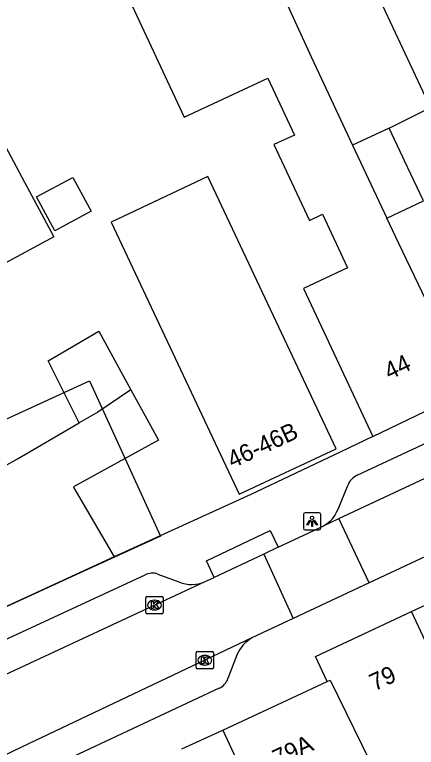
# Model space of a CAD drawing. Extents: x 160379 to 161131, y 383940 to 384849.
# Drawn here: x 160862.25 to 160885.53, y 384256.65 to 384299.06 of the extents above; entities that cross this region are included whole.
import ezdxf

# ---------------------------------------------------------------- set-up
doc = ezdxf.new("R2010")
doc.units = 0
for name, color, linetype in [('IMGEO_Kolk', 7, 'Continuous'), ('IMGEO_Lichtpunt', 7, 'Continuous'), ('IMGEO_Pand', 7, 'Continuous'), ('IMGEO_Pand_nummerreeks', 7, 'Continuous'), ('IMGEO_Pand_vergunning_verleend', 7, 'Continuous'), ('IMGEO_Rijbaan_lokaal_open', 7, 'Continuous'), ('IMGEO_Voetpad_open', 7, 'Continuous')]:
    doc.layers.add(name, color=color, linetype=linetype)

msp = doc.modelspace()

# ---------------------------------------------------------------- linework, layer by layer
at = {"layer": 'IMGEO_Kolk'}
for p, q in [((160869.854, 384264.454), (160869.854, 384265.306)), ((160869.929, 384265.38), (160870.781, 384265.38)), ((160870.342, 384265.16), (160870.367, 384265.16)), ((160870.855, 384265.306), (160870.855, 384264.454)), ((160870.781, 384264.38), (160869.929, 384264.38)), ((160870.365, 384264.6), (160870.34, 384264.6)), ((160872.765, 384261.262), (160872.765, 384262.114)), ((160872.84, 384262.188), (160873.692, 384262.188)), ((160873.766, 384262.114), (160873.766, 384261.262)), ((160873.253, 384261.968), (160873.278, 384261.968)), ((160873.276, 384261.408), (160873.251, 384261.408)), ((160873.692, 384261.188), (160872.84, 384261.188))]:
    msp.add_line(p, q, dxfattribs=at)
for points in [[(160869.854, 384264.454), (160869.854, 384265.306)], [(160869.929, 384265.38), (160870.781, 384265.38)], [(160870.175, 384265.08), (160870.298, 384265.08), (160870.298, 384264.929), (160870.428, 384265.08), (160870.592, 384265.08), (160870.446, 384264.929), (160870.599, 384264.68), (160870.447, 384264.68), (160870.362, 384264.844), (160870.298, 384264.777), (160870.298, 384264.68), (160870.175, 384264.68), (160870.175, 384265.08)], [(160870.855, 384265.306), (160870.855, 384264.454)], [(160870.781, 384264.38), (160869.929, 384264.38)], [(160872.765, 384261.262), (160872.765, 384262.114)], [(160872.84, 384262.188), (160873.692, 384262.188)], [(160873.766, 384262.114), (160873.766, 384261.262)], [(160873.086, 384261.888), (160873.209, 384261.888), (160873.209, 384261.737), (160873.339, 384261.888), (160873.503, 384261.888), (160873.357, 384261.737), (160873.51, 384261.488), (160873.358, 384261.488), (160873.273, 384261.652), (160873.209, 384261.585), (160873.209, 384261.488), (160873.086, 384261.488), (160873.086, 384261.888)], [(160873.692, 384261.188), (160872.84, 384261.188)]]:
    msp.add_lwpolyline(points, dxfattribs=at)
for centre, start, end in [((160869.931, 384265.304), 91.552, 178.448), ((160869.931, 384265.304), 91.552, 178.448), ((160870.779, 384265.304), 1.552, 88.448), ((160870.779, 384265.304), 1.552, 88.448), ((160869.931, 384264.456), 181.552, 268.448), ((160869.931, 384264.456), 181.552, 268.448), ((160870.779, 384264.456), 271.552, 358.448), ((160870.779, 384264.456), 271.552, 358.448), ((160872.842, 384262.112), 91.552, 178.448), ((160872.842, 384262.112), 91.552, 178.448), ((160873.69, 384262.112), 1.552, 88.448), ((160873.69, 384262.112), 1.552, 88.448), ((160872.842, 384261.264), 181.552, 268.448), ((160872.842, 384261.264), 181.552, 268.448), ((160873.69, 384261.264), 271.552, 358.448), ((160873.69, 384261.264), 271.552, 358.448)]:
    msp.add_arc(centre, 0.0765, start, end, dxfattribs=at)
for centre, major_axis, ratio, start_param, end_param in [((160870.341, 384264.88), (-0.387, 0.002), 0.722429, 4.712389, 7.853982), ((160870.366, 384264.88), (-0.39, 0.002), 0.717154, 1.570796, 4.712389), ((160873.252, 384261.688), (-0.387, 0.002), 0.722429, 4.712389, 7.853982), ((160873.277, 384261.688), (-0.39, 0.002), 0.717154, 1.570796, 4.712389)]:
    msp.add_ellipse(centre, major_axis=major_axis, ratio=ratio, start_param=start_param, end_param=end_param, dxfattribs=at)
at = {"layer": 'IMGEO_Lichtpunt'}
for p, q in [((160879.889, 384270.229), (160879.081, 384270.229)), ((160879.889, 384270.229), (160879.081, 384270.229)), ((160878.987, 384270.134), (160878.987, 384269.327)), ((160878.987, 384270.134), (160878.987, 384269.327)), ((160879.983, 384269.327), (160879.983, 384270.134)), ((160879.983, 384269.327), (160879.983, 384270.134)), ((160879.081, 384269.233), (160879.889, 384269.233)), ((160879.081, 384269.233), (160879.889, 384269.233))]:
    msp.add_line(p, q, dxfattribs=at)
for points in [[(160879.361, 384269.798), (160879.4, 384269.77), (160879.212, 384269.508), (160879.174, 384269.535), (160879.361, 384269.798)], [(160879.463, 384269.75), (160879.51, 384269.75), (160879.51, 384269.428), (160879.463, 384269.428), (160879.463, 384269.75)], [(160879.573, 384269.77), (160879.611, 384269.797), (160879.798, 384269.535), (160879.759, 384269.507), (160879.573, 384269.77)]]:
    msp.add_lwpolyline(points, dxfattribs=at)
msp.add_circle((160879.486, 384269.932), 0.0994, dxfattribs=at)
for centre, start, end in [((160879.081, 384270.134), 90, 180), ((160879.081, 384270.134), 90, 180), ((160879.889, 384270.134), 0, 90), ((160879.889, 384270.134), 0, 90), ((160879.081, 384269.327), 180, 270), ((160879.081, 384269.327), 180, 270), ((160879.889, 384269.327), 270, 0), ((160879.889, 384269.327), 270, 360)]:
    msp.add_arc(centre, 0.0946, start, end, dxfattribs=at)
at = {"layer": 'IMGEO_Pand'}
for points in [[(160871.796, 384304.095), (160867.817, 384302.233), (160872.082, 384293.118), (160876.917, 384295.381), (160878.459, 384292.087), (160877.274, 384291.533), (160879.326, 384287.147), (160880.086, 384287.503), (160881.536, 384284.406), (160878.988, 384283.201), (160880.874, 384279.167), (160883.014, 384274.647)], [(160886.354, 384293.679), (160882.574, 384301.732), (160878.051, 384299.608)], [(160878.051, 384299.608), (160879.455, 384296.569), (160881.833, 384291.504)], [(160883.944, 384292.495), (160886.354, 384293.679)], [(160859.707, 384291.459), (160861.225, 384292.332), (160862.823, 384289.362), (160864.528, 384286.192), (160853.097, 384280.042), (160853.272, 384279.725)], [(160883.944, 384292.495), (160881.833, 384291.504)], [(160883.818, 384287.275), (160885.947, 384288.288), (160884.848, 384290.597), (160884.75, 384290.802), (160883.944, 384292.495)], [(160881.833, 384291.504), (160883.818, 384287.275)], [(160867.843, 384287.048), (160875.267, 384271.309), (160880.877, 384273.925), (160873.441, 384289.689), (160867.843, 384287.048)], [(160866.675, 384287.675), (160864.577, 384286.546), (160863.524, 384288.503), (160865.622, 384289.632), (160866.675, 384287.675)], [(160888.584, 384277.323), (160884.505, 384285.811), (160883.818, 384287.275)], [(160865.996, 384275.426), (160864.196, 384279.029), (160867.124, 384280.727), (160868.983, 384277.338)], [(160868.983, 384277.338), (160870.118, 384275.269), (160870.581, 384274.426), (160865.651, 384271.721), (160865.681, 384271.669), (160868.018, 384267.671)], [(160868.983, 384277.338), (160867.068, 384276.054), (160865.996, 384275.426)], [(160883.014, 384274.647), (160888.584, 384277.323)], [(160861.664, 384272.915), (160862.418, 384273.351), (160865.996, 384275.426)], [(160868.018, 384267.671), (160854.878, 384261.633), (160853.146, 384262.245)], [(160885.248, 384264.503), (160890.808, 384267.097), (160891.546, 384265.572)], [(160880.361, 384260.462), (160879.686, 384261.908), (160885.248, 384264.503)], [(160888.58, 384257.352), (160885.248, 384264.503)], [(160874.307, 384257.638), (160880.361, 384260.462)], [(160880.361, 384260.462), (160880.531, 384260.54), (160883.292, 384254.893), (160883.919, 384253.426)], [(160874.307, 384257.638), (160876.42, 384253.107), (160877.662, 384250.445), (160883.691, 384253.317), (160883.919, 384253.426)]]:
    msp.add_lwpolyline(points, dxfattribs=at)
at = {"layer": 'IMGEO_Pand_vergunning_verleend'}
msp.add_lwpolyline([(160845.591, 384275.272), (160852.321, 384279.164), (160855.623, 384273.47), (160856.554, 384273.27), (160866.592, 384277.861), (160870.703, 384268.87), (160866.054, 384266.744), (160854.878, 384261.633), (160853.146, 384262.245), (160845.591, 384275.272)], dxfattribs=at)
at = {"layer": 'IMGEO_Rijbaan_lokaal_open'}
for points in [[(160881.035, 384269.89), (160891.951, 384274.988), (160899.79, 384278.663)], [(160880.155, 384269.47), (160881.035, 384269.89)], [(160882.787, 384266.176), (160881.035, 384269.89)], [(160891.151, 384270.07), (160890.843, 384269.928), (160882.787, 384266.176)], [(160877.514, 384268.228), (160879.914, 384269.355), (160880.155, 384269.47)], [(160877.514, 384268.228), (160876.68, 384267.832)], [(160876.68, 384267.832), (160873.82, 384266.471)], [(160876.68, 384267.832), (160878.396, 384264.098)], [(160873.298, 384266.241), (160873.82, 384266.471)], [(160856.349, 384258.369), (160873.298, 384266.241)], [(160882.787, 384266.176), (160878.396, 384264.098)], [(160878.396, 384264.098), (160876.002, 384262.978)], [(160876.002, 384262.978), (160862.651, 384256.661), (160859.99, 384255.376)]]:
    msp.add_lwpolyline(points, dxfattribs=at)
at = {"layer": 'IMGEO_Voetpad_open'}
for points in [[(160882.103, 384272.392), (160896.247, 384279)], [(160883.014, 384274.647), (160881.158, 384273.759), (160875.93, 384271.276), (160868.018, 384267.671)], [(160880.993, 384270.439), (160881.55, 384271.809)], [(160873.82, 384266.471), (160873.361, 384267.438), (160877.055, 384269.195), (160877.514, 384268.228)], [(160857.907, 384261.134), (160869.807, 384266.627)], [(160870.542, 384266.679), (160871.769, 384266.225)], [(160875.15, 384262.032), (160874.609, 384260.637)], [(160874.1, 384260.064), (160863.144, 384254.949)], [(160871.93, 384256.552), (160874.307, 384257.638)]]:
    msp.add_lwpolyline(points, dxfattribs=at)
for centre, radius, start, end in [((160882.48, 384271.481), 0.986, 112.4569, 160.5686), ((160879.218, 384271.128), 1.904, 299.4911, 338.8018), ((160870.239, 384265.738), 0.989, 72.1674, 115.9263), ((160872.515, 384267.991), 1.918, 247.1021, 294.097), ((160876.974, 384261.246), 1.986, 119.2938, 156.6916), ((160873.717, 384260.917), 0.935, 294.1795, 342.5907)]:
    msp.add_arc(centre, radius, start, end, dxfattribs=at)

# ---------------------------------------------------------------- texts
at = {"layer": 'IMGEO_Pand_nummerreeks'}
for s, rotation, p in [('44', 25.6628, (160883.963, 384277.898)), ('46-46B', 24.9981, (160874.866, 384272.778)), ('79', 25.0096, (160883.104, 384259.884)), ('79A', 25.0076, (160877.491, 384255.504))]:
    msp.add_text(s, height=1, rotation=rotation, dxfattribs=at).set_placement(p)

doc.saveas('drawing.dxf')
